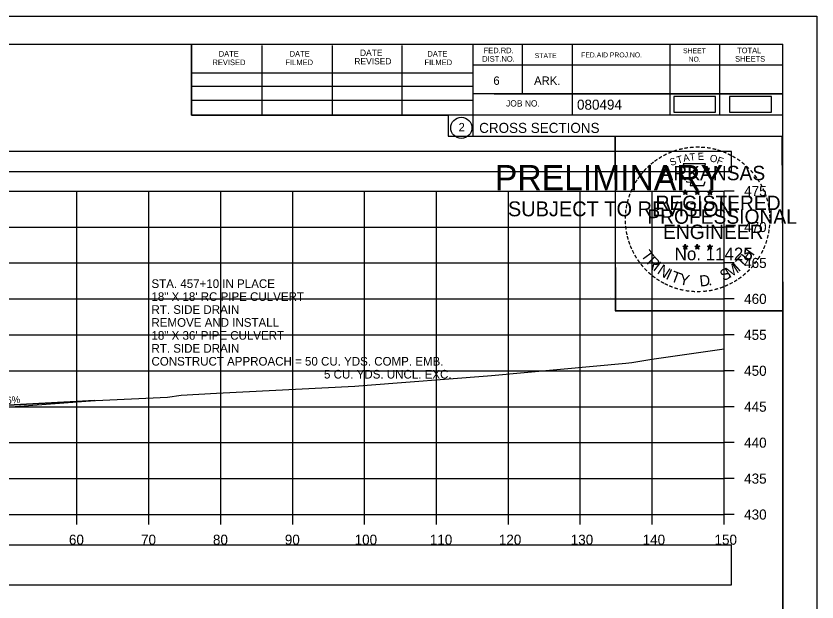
# Model space of a CAD drawing. Extents: x 1376273 to 1384221, y 378927 to 384592.
# Drawn here: x 1384109.4 to 1384220.8, y 380030.3 to 380111.8 of the extents above; entities that cross this region are included whole.
import ezdxf

# ---------------------------------------------------------------- set-up
doc = ezdxf.new("R2010")
doc.units = 0
for name, color, linetype in [('R_Axis', 7, 'Continuous'), ('R_Axis Annot', 7, 'Continuous'), ('R_Border', 7, 'Continuous'), ('R_Border PE', 7, 'Continuous'), ('R_Border Prem', 7, 'Continuous'), ('R_Drive', 7, 'Continuous'), ('R_Exist Surface', 7, 'Continuous'), ('R_Grid', 7, 'Continuous'), ('R_No Plot', 7, 'Continuous'), ('T_Notes', 7, 'Continuous')]:
    doc.layers.add(name, color=color, linetype=linetype)

msp = doc.modelspace()

# ---------------------------------------------------------------- linework, layer by layer
at = {"layer": 'R_Axis'}
for p, q in [((1384207.91, 380042.48), (1384207.91, 380087.48)), ((1384209.31, 380087.48), (1384207.91, 380087.48)), ((1384209.31, 380082.48), (1384207.91, 380082.48)), ((1384209.31, 380077.48), (1384207.91, 380077.48)), ((1384209.31, 380072.48), (1384207.91, 380072.48)), ((1384209.31, 380067.48), (1384207.91, 380067.48)), ((1384209.31, 380062.48), (1384207.91, 380062.48)), ((1384209.31, 380057.48), (1384207.91, 380057.48)), ((1384209.31, 380052.48), (1384207.91, 380052.48)), ((1384209.31, 380047.48), (1384207.91, 380047.48)), ((1383907.91, 380042.48), (1384207.91, 380042.48)), ((1384117.91, 380041.08), (1384117.91, 380042.48)), ((1384127.91, 380041.08), (1384127.91, 380042.48)), ((1384137.91, 380041.08), (1384137.91, 380042.48)), ((1384147.91, 380041.08), (1384147.91, 380042.48)), ((1384157.91, 380041.08), (1384157.91, 380042.48)), ((1384167.91, 380041.08), (1384167.91, 380042.48)), ((1384177.91, 380041.08), (1384177.91, 380042.48)), ((1384187.91, 380041.08), (1384187.91, 380042.48)), ((1384197.91, 380041.08), (1384197.91, 380042.48)), ((1384207.91, 380041.08), (1384207.91, 380042.48)), ((1384209.31, 380042.48), (1384207.91, 380042.48))]:
    msp.add_line(p, q, dxfattribs=at)
at = {"layer": 'R_Axis Annot'}
for points in [[(1383907.13, 380090.19), (1384208.93, 380090.19), (1384208.93, 380093), (1383907.13, 380093)], [(1383907.13, 380032.7), (1384208.93, 380032.7), (1384208.93, 380038.23), (1383907.13, 380038.23)]]:
    msp.add_lwpolyline(points, close=True, dxfattribs=at)
at = {"layer": 'R_Border'}
for p, q in [((1383899.91, 380107.94), (1384216.09, 380107.94)), ((1384133.83, 380098.06), (1384133.83, 380107.94)), ((1384143.69, 380098.06), (1384143.69, 380107.74)), ((1384153.45, 380098.06), (1384153.45, 380107.74)), ((1384163.13, 380098.06), (1384163.13, 380107.74)), ((1384172.99, 380107.94), (1384172.99, 380095.14)), ((1384179.83, 380107.94), (1384179.83, 380101)), ((1384186.77, 380107.94), (1384186.77, 380098.06)), ((1384200.35, 380107.94), (1384200.35, 380098.06)), ((1384207.29, 380107.94), (1384207.29, 380098.06)), ((1384216.09, 379902.48), (1384216.09, 380107.94)), ((1384216.09, 380105), (1384172.99, 380105)), ((1384216.09, 380105.02), (1384216.09, 380105.02)), ((1384133.83, 380103.92), (1384172.99, 380103.92)), ((1384133.83, 380102.06), (1384172.99, 380102.06)), ((1384216.09, 380101), (1384172.99, 380101)), ((1384175.95, 380101), (1384216.09, 380101)), ((1384133.83, 380098.06), (1384133.83, 380100.12)), ((1384133.83, 380100.12), (1384172.99, 380100.12)), ((1384216.09, 380098.06), (1384133.83, 380098.06)), ((1384172.99, 380095.14), (1384216.09, 380095.14))]:
    msp.add_line(p, q, dxfattribs=at)
msp.add_circle((1384171.37, 380096.28), 1.47, dxfattribs=at)
at = {"layer": 'R_Border PE'}
for p, q in [((1384202.17, 380087.4), (1384202.52, 380087.28)), ((1384202.17, 380087.4), (1384202.43, 380087.35)), ((1384202.17, 380087.4), (1384202.41, 380087.27)), ((1384202.52, 380087.65), (1384202.48, 380087.4)), ((1384202.52, 380087.28), (1384202.52, 380087.65)), ((1384202.52, 380087.65), (1384202.57, 380087.4)), ((1384202.87, 380087.4), (1384202.52, 380087.28)), ((1384202.87, 380087.4), (1384202.58, 380087.35)), ((1384202.87, 380087.4), (1384202.66, 380087.29)), ((1384203.84, 380087.4), (1384204.19, 380087.28)), ((1384203.84, 380087.4), (1384204.1, 380087.35)), ((1384203.84, 380087.4), (1384204.08, 380087.27)), ((1384204.19, 380087.65), (1384204.15, 380087.4)), ((1384204.19, 380087.28), (1384204.19, 380087.65)), ((1384204.19, 380087.65), (1384204.24, 380087.4)), ((1384204.54, 380087.4), (1384204.19, 380087.28)), ((1384204.54, 380087.4), (1384204.25, 380087.35)), ((1384204.54, 380087.4), (1384204.33, 380087.29)), ((1384205.61, 380087.38), (1384205.96, 380087.27)), ((1384205.61, 380087.38), (1384205.86, 380087.34)), ((1384205.61, 380087.38), (1384205.84, 380087.26)), ((1384205.96, 380087.64), (1384205.91, 380087.39)), ((1384205.96, 380087.27), (1384205.96, 380087.64)), ((1384205.96, 380087.64), (1384206, 380087.39)), ((1384206.3, 380087.38), (1384205.96, 380087.27)), ((1384206.3, 380087.38), (1384206.02, 380087.33)), ((1384206.3, 380087.38), (1384206.1, 380087.28)), ((1384202.31, 380086.99), (1384202.52, 380087.28)), ((1384202.31, 380086.99), (1384202.43, 380087.23)), ((1384202.31, 380086.99), (1384202.52, 380087.2)), ((1384202.73, 380086.99), (1384202.52, 380087.28)), ((1384202.73, 380086.99), (1384202.52, 380087.2)), ((1384202.73, 380086.99), (1384202.6, 380087.28)), ((1384203.98, 380086.99), (1384204.19, 380087.28)), ((1384203.98, 380086.99), (1384204.1, 380087.23)), ((1384203.98, 380086.99), (1384204.19, 380087.2)), ((1384204.4, 380086.99), (1384204.19, 380087.28)), ((1384204.4, 380086.99), (1384204.19, 380087.2)), ((1384204.4, 380086.99), (1384204.27, 380087.28)), ((1384205.74, 380086.98), (1384205.96, 380087.27)), ((1384205.74, 380086.98), (1384205.87, 380087.22)), ((1384205.74, 380086.98), (1384205.95, 380087.19)), ((1384206.17, 380086.98), (1384205.95, 380087.19)), ((1384206.17, 380086.98), (1384205.96, 380087.27)), ((1384206.17, 380086.98), (1384206.03, 380087.27)), ((1384202.17, 380079.82), (1384202.52, 380079.71)), ((1384202.17, 380079.82), (1384202.42, 380079.78)), ((1384202.17, 380079.82), (1384202.41, 380079.7)), ((1384202.3, 380079.41), (1384202.52, 380079.71)), ((1384202.3, 380079.41), (1384202.43, 380079.66)), ((1384202.3, 380079.41), (1384202.52, 380079.63)), ((1384202.52, 380080.08), (1384202.48, 380079.82)), ((1384202.52, 380079.71), (1384202.52, 380080.08)), ((1384202.52, 380080.08), (1384202.57, 380079.83)), ((1384202.86, 380079.82), (1384202.52, 380079.71)), ((1384202.73, 380079.41), (1384202.52, 380079.71)), ((1384202.73, 380079.41), (1384202.52, 380079.63)), ((1384202.86, 380079.82), (1384202.58, 380079.77)), ((1384202.73, 380079.41), (1384202.59, 380079.71)), ((1384202.86, 380079.82), (1384202.66, 380079.72)), ((1384203.84, 380079.82), (1384204.19, 380079.71)), ((1384203.84, 380079.82), (1384204.09, 380079.78)), ((1384203.84, 380079.82), (1384204.07, 380079.7)), ((1384203.97, 380079.41), (1384204.19, 380079.71)), ((1384203.97, 380079.41), (1384204.1, 380079.66)), ((1384203.97, 380079.41), (1384204.18, 380079.63)), ((1384204.19, 380080.08), (1384204.15, 380079.82)), ((1384204.4, 380079.41), (1384204.18, 380079.63)), ((1384204.19, 380079.71), (1384204.19, 380080.08)), ((1384204.19, 380080.08), (1384204.24, 380079.83)), ((1384204.53, 380079.82), (1384204.19, 380079.71)), ((1384204.4, 380079.41), (1384204.19, 380079.71)), ((1384204.53, 380079.82), (1384204.25, 380079.77)), ((1384204.4, 380079.41), (1384204.26, 380079.71)), ((1384204.53, 380079.82), (1384204.33, 380079.72)), ((1384205.6, 380079.81), (1384205.95, 380079.7)), ((1384205.6, 380079.81), (1384205.86, 380079.77)), ((1384205.6, 380079.81), (1384205.84, 380079.69)), ((1384205.74, 380079.4), (1384205.95, 380079.7)), ((1384205.74, 380079.4), (1384205.86, 380079.65)), ((1384205.74, 380079.4), (1384205.95, 380079.62)), ((1384205.95, 380080.07), (1384205.91, 380079.81)), ((1384205.95, 380079.7), (1384205.95, 380080.07)), ((1384205.95, 380080.07), (1384206, 380079.82)), ((1384206.3, 380079.81), (1384205.95, 380079.7)), ((1384206.17, 380079.4), (1384205.95, 380079.7)), ((1384206.17, 380079.4), (1384205.95, 380079.62)), ((1384206.3, 380079.81), (1384206.01, 380079.76)), ((1384206.17, 380079.4), (1384206.03, 380079.7)), ((1384206.3, 380079.81), (1384206.1, 380079.71))]:
    msp.add_line(p, q, dxfattribs=at)
for points in [[(1384202.21, 380091.27), (1384202.48, 380090.45)], [(1384205.72, 380090.35), (1384205.87, 380090.64), (1384205.18, 380090.61), (1384205.33, 380091.27), (1384202.21, 380091.27)], [(1384202.71, 380088.85), (1384202.71, 380088.76), (1384203.27, 380088.74), (1384203.21, 380088.27), (1384205.08, 380088.27), (1384205.29, 380088.81)], [(1384202.52, 380087.65), (1384202.73, 380086.99), (1384202.17, 380087.4), (1384202.87, 380087.4), (1384202.31, 380086.99), (1384202.52, 380087.65)], [(1384204.19, 380087.65), (1384204.4, 380086.99), (1384203.84, 380087.4), (1384204.54, 380087.4), (1384203.98, 380086.99), (1384204.19, 380087.65)], [(1384205.96, 380087.64), (1384206.17, 380086.98), (1384205.61, 380087.38), (1384206.3, 380087.38), (1384205.74, 380086.98), (1384205.96, 380087.64)], [(1384202.52, 380080.08), (1384202.73, 380079.41), (1384202.17, 380079.82), (1384202.86, 380079.82), (1384202.3, 380079.41), (1384202.52, 380080.08)], [(1384204.19, 380080.08), (1384204.4, 380079.41), (1384203.84, 380079.82), (1384204.53, 380079.82), (1384203.97, 380079.41), (1384204.19, 380080.08)], [(1384205.95, 380080.07), (1384206.17, 380079.4), (1384205.6, 380079.81), (1384206.3, 380079.81), (1384205.74, 380079.4), (1384205.95, 380080.07)]]:
    msp.add_lwpolyline(points, dxfattribs=at)
for centre, radius in [((1384202.52, 380087.28), 0.172), ((1384202.52, 380087.28), 0.145), ((1384202.52, 380087.28), 0.116), ((1384202.52, 380087.28), 0.0991), ((1384202.52, 380087.28), 0.0747), ((1384202.52, 380087.28), 0.0495), ((1384204.19, 380087.28), 0.172), ((1384204.19, 380087.28), 0.145), ((1384204.19, 380087.28), 0.116), ((1384204.19, 380087.28), 0.0991), ((1384204.19, 380087.28), 0.0747), ((1384204.19, 380087.28), 0.0495), ((1384205.95, 380087.27), 0.172), ((1384205.95, 380087.27), 0.145), ((1384205.95, 380087.27), 0.116), ((1384205.95, 380087.27), 0.0991), ((1384205.95, 380087.27), 0.0747), ((1384202.52, 380087.28), 0.0296), ((1384204.19, 380087.28), 0.0296), ((1384205.95, 380087.27), 0.0495), ((1384205.95, 380087.27), 0.0296), ((1384202.52, 380079.71), 0.172), ((1384202.52, 380079.71), 0.145), ((1384202.52, 380079.71), 0.116), ((1384202.52, 380079.71), 0.0991), ((1384202.52, 380079.71), 0.0747), ((1384202.52, 380079.71), 0.0495), ((1384202.52, 380079.71), 0.0296), ((1384204.19, 380079.71), 0.172), ((1384204.19, 380079.71), 0.145), ((1384204.19, 380079.71), 0.116), ((1384204.19, 380079.71), 0.0991), ((1384204.19, 380079.71), 0.0747), ((1384204.19, 380079.71), 0.0495), ((1384204.19, 380079.71), 0.0296), ((1384205.95, 380079.7), 0.172), ((1384205.95, 380079.7), 0.145), ((1384205.95, 380079.7), 0.116), ((1384205.95, 380079.7), 0.0991), ((1384205.95, 380079.7), 0.0747), ((1384205.95, 380079.7), 0.0495), ((1384205.95, 380079.7), 0.0296)]:
    msp.add_circle(centre, radius, dxfattribs=at)
at = {"layer": 'R_Drive'}
msp.add_line((1384094.9, 380056.43), (1384120.4, 380058.36), dxfattribs=at)
for points in [[(1384200.91, 380098.45), (1384206.74, 380098.45), (1384206.74, 380100.64), (1384200.91, 380100.64)], [(1384208.69, 380098.44), (1384214.53, 380098.44), (1384214.53, 380100.63), (1384208.69, 380100.63)]]:
    msp.add_lwpolyline(points, close=True, dxfattribs=at)
at = {"layer": 'R_Exist Surface'}
msp.add_lwpolyline([(1384105.71, 380057.56), (1384113.48, 380057.98), (1384120.48, 380058.36), (1384130.5, 380058.82), (1384132.42, 380059.09), (1384137.31, 380059.36), (1384156.54, 380060.35), (1384158.27, 380060.49), (1384175, 380061.76), (1384175.55, 380061.81), (1384194.24, 380063.54), (1384195.08, 380063.64), (1384197.85, 380064.11), (1384207.91, 380065.54)], dxfattribs=at)
at = {"layer": 'R_Grid'}
for p, q in [((1383907.91, 380087.48), (1384207.91, 380087.48)), ((1384117.91, 380042.48), (1384117.91, 380087.48)), ((1384127.91, 380042.48), (1384127.91, 380087.48)), ((1384137.91, 380042.48), (1384137.91, 380087.48)), ((1384147.91, 380042.48), (1384147.91, 380087.48)), ((1384157.91, 380042.48), (1384157.91, 380087.48)), ((1384167.91, 380042.48), (1384167.91, 380087.48)), ((1384177.91, 380042.48), (1384177.91, 380087.48)), ((1384187.91, 380042.48), (1384187.91, 380087.48)), ((1384197.91, 380042.48), (1384197.91, 380087.48)), ((1384207.91, 380042.48), (1384207.91, 380087.48)), ((1383907.91, 380082.48), (1384207.91, 380082.48)), ((1383907.91, 380077.48), (1384207.91, 380077.48)), ((1383907.91, 380072.48), (1384207.91, 380072.48)), ((1383907.91, 380067.48), (1384207.91, 380067.48)), ((1383907.91, 380062.48), (1384207.91, 380062.48)), ((1383907.91, 380057.48), (1384207.91, 380057.48)), ((1383907.91, 380052.48), (1384207.91, 380052.48)), ((1383907.91, 380047.48), (1384207.91, 380047.48)), ((1383907.91, 380042.48), (1384207.91, 380042.48))]:
    msp.add_line(p, q, dxfattribs=at)
at = {"layer": 'R_No Plot'}
for p, q in [((1383887.51, 380111.83), (1384220.84, 380111.83)), ((1384192.12, 380072.68), (1384192.12, 380072.68))]:
    msp.add_line(p, q, dxfattribs=at)
for points in [[(1383887.5, 380111.83), (1384220.84, 380111.83), (1384220.84, 379898.5), (1383887.5, 379898.5)], [(1384133.83, 380107.94), (1384133.83, 380098.06), (1384169.56, 380098.06), (1384169.56, 380095.14), (1384192.76, 380095.14), (1384192.76, 380070.81), (1384216.09, 380070.81), (1384216.09, 379902.48), (1383899.91, 379902.48), (1383899.91, 380107.94)], [(1384192.76, 380095.14), (1384215.97, 380095.14), (1384216.09, 380070.81), (1384192.88, 380070.81)]]:
    msp.add_lwpolyline(points, close=True, dxfattribs=at)
at = {"layer": 'T_Notes'}
msp.add_line((1384104.24, 380057.14), (1384120.4, 380058.36), dxfattribs=at)
msp.add_lwpolyline([(1384120.4, 380058.36), (1384113.48, 380057.98), (1384105.71, 380057.56), (1384105.48, 380057.55)], dxfattribs=at)

# ---------------------------------------------------------------- texts
at = {"layer": 'R_Axis Annot'}
for s, p in [('475', (1384210.71, 380086.78)), ('470', (1384210.71, 380081.78)), ('465', (1384210.71, 380076.78)), ('460', (1384210.71, 380071.78)), ('455', (1384210.71, 380066.78)), ('450', (1384210.71, 380061.78)), ('445', (1384210.71, 380056.78)), ('440', (1384210.71, 380051.78)), ('435', (1384210.71, 380046.78)), ('430', (1384210.71, 380041.78)), ('60', (1384116.79, 380038.28)), ('70', (1384126.82, 380038.28)), ('80', (1384136.82, 380038.28)), ('90', (1384146.82, 380038.28)), ('100', (1384156.53, 380038.28)), ('110', (1384166.99, 380038.28)), ('120', (1384176.59, 380038.28)), ('130', (1384186.59, 380038.28)), ('140', (1384196.59, 380038.28)), ('150', (1384206.59, 380038.28))]:
    msp.add_text(s, height=1.4, dxfattribs=at).set_placement(p)
at = {"layer": 'R_Border'}
for s, height, p in [('FED.RD.', 0.782, (1384174.47, 380106.66)), ('TOTAL', 0.782, (1384209.73, 380106.66)), ('DATE', 0.782, (1384137.63, 380106.18)), ('DATE', 0.782, (1384147.49, 380106.18)), ('DATE', 0.879, (1384157.27, 380106.28)), ('DATE', 0.782, (1384166.65, 380106.18)), ('DIST.NO.', 0.782, (1384174.27, 380105.48)), ('STATE', 0.684, (1384181.59, 380105.98)), ('FED.AID PROJ.NO.', 0.684, (1384188.05, 380106.08)), ('SHEET', 0.684, (1384202.21, 380106.66)), ('SHEETS', 0.782, (1384209.45, 380105.48)), ('REVISED', 0.782, (1384136.75, 380105)), ('FILMED', 0.782, (1384146.91, 380105)), ('REVISED', 0.879, (1384156.49, 380105.1)), ('FILMED', 0.782, (1384166.25, 380105)), ('NO.', 0.684, (1384202.99, 380105.48)), ('6', 1.17, (1384175.83, 380102.26)), ('ARK.', 1.172, (1384181.49, 380102.26)), ('JOB NO.', 0.879, (1384177.59, 380099.24)), ('080494', 1.4, (1384187.46, 380098.8)), ('2', 1.17, (1384170.99, 380095.79)), ('CROSS SECTIONS', 1.4, (1384173.85, 380095.57))]:
    msp.add_text(s, height=height, rotation=360, dxfattribs=at).set_placement(p)
at = {"layer": 'R_Border PE'}
for s, height, rotation, p in [('-', 1.6, 24.3072, (1384200.33, 380092.13)), ('-', 1.6, 19.1761, (1384200.96, 380092.4)), ('-', 1.6, 13.6301, (1384201.71, 380092.64)), ('-', 1.6, 10.2193, (1384202.39, 380092.8)), ('-', 1.6, 5.8968, (1384203.12, 380092.91)), ('-', 1.6, 0.1862, (1384203.89, 380092.99)), ('-', 1.6, 357.743, (1384204.61, 380092.97)), ('-', 1.6, 352.1617, (1384205.36, 380092.92)), ('-', 1.6, 347.2049, (1384206.08, 380092.8)), ('-', 1.6, 342.3362, (1384206.71, 380092.65)), ('-', 1.6, 337.8551, (1384207.45, 380092.42)), ('-', 1.6, 36.2317, (1384198.52, 380091.05)), ('-', 1.6, 34.0636, (1384199.1, 380091.44)), ('-', 1.6, 28.7918, (1384199.69, 380091.81)), ('S', 1, 21.594, (1384200.57, 380090.95)), ('T', 1, 16.4036, (1384201.48, 380091.28)), ('A', 1, 11.2132, (1384202.31, 380091.53)), ('T', 1, 6.0228, (1384203.16, 380091.7)), ('E', 1, 0.8323, (1384204.26, 380091.81)), ('O', 1, 350.4515, (1384205.87, 380091.6)), ('F', 1, 340.0707, (1384206.82, 380091.37)), ('-', 1.6, 334.1211, (1384208.08, 380092.15)), ('-', 1.6, 329.6409, (1384208.66, 380091.87)), ('-', 1.6, 325.8627, (1384209.3, 380091.51)), ('-', 1.6, 48.423, (1384197.16, 380089.78)), ('-', 1.6, 42.9622, (1384197.61, 380090.25)), ('-', 1.6, 38.9507, (1384198.04, 380090.67)), ('ARKANSAS', 2, 360, (1384199.07, 380088.99)), ('-', 1.6, 320.5297, (1384209.91, 380091.08)), ('-', 1.6, 315.5786, (1384210.51, 380090.6)), ('-', 1.6, 54.2325, (1384196.35, 380088.72)), ('-', 1.6, 50.6142, (1384196.76, 380089.29)), ('-', 1.6, 309.8797, (1384211.08, 380090.05)), ('-', 1.6, 306.6522, (1384211.6, 380089.44)), ('-', 1.6, 62.8713, (1384195.71, 380087.58)), ('-', 1.6, 58.0706, (1384196.02, 380088.2)), ('-', 1.4, 303.6753, (1384212.09, 380088.88)), ('-', 1.6, 299.6684, (1384212.41, 380088.27)), ('-', 1.6, 67.7743, (1384195.45, 380086.97)), ('-', 1.6, 294.6628, (1384212.73, 380087.66)), ('-', 1.6, 75.461, (1384195.03, 380085.63)), ('-', 1.6, 72.3945, (1384195.23, 380086.34)), ('REGISTERED', 2, 360, (1384198.39, 380084.84)), ('DWB', 0.01, 360, (1384202.51, 380087.28)), ('DWB', 0.01, 360, (1384204.18, 380087.28)), ('DWB', 0.01, 360, (1384205.94, 380087.27)), ('-', 1.6, 290.5728, (1384212.99, 380087.08)), ('-', 1.6, 285.1233, (1384213.22, 380086.5)), ('-', 1.6, 81.2013, (1384194.9, 380084.91)), ('-', 1.6, 280.5493, (1384213.42, 380085.76)), ('-', 1.6, 89.0622, (1384194.8, 380083.52)), ('-', 1.6, 85.1863, (1384194.82, 380084.22)), ('PROFESSIONAL', 2, 360, (1384197.24, 380082.93)), ('-', 1.6, 276.5962, (1384213.58, 380084.99)), ('-', 1.6, 274.3301, (1384213.64, 380084.27)), ('-', 1.6, 94.1959, (1384194.83, 380082.8)), ('-', 1.6, 269.9407, (1384213.68, 380083.64)), ('-', 1.6, 98.9479, (1384194.91, 380082.13)), ('-', 1.6, 101.7149, (1384195.04, 380081.4)), ('ENGINEER', 2, 360, (1384199.43, 380080.81)), ('-', 1.6, 260.9953, (1384213.59, 380082.32)), ('-', 1.6, 263.5172, (1384213.66, 380082.97)), ('-', 1.6, 105.4578, (1384195.2, 380080.8)), ('-', 1.6, 252.8681, (1384213.3, 380080.92)), ('-', 1.6, 255.7626, (1384213.48, 380081.64)), ('-', 1.6, 109.0874, (1384195.42, 380080.17)), ('-', 1.6, 114.0643, (1384195.67, 380079.58)), ('No. 11425', 1.757, 360, (1384201.05, 380077.86)), ('DWB', 0.01, 360, (1384202.5, 380079.71)), ('DWB', 0.01, 360, (1384204.17, 380079.71)), ('DWB', 0.01, 360, (1384205.94, 380079.7)), ('H', 1.54, 54.6088, (1384211.4, 380077.58)), ('-', 1.6, 247.8887, (1384213.07, 380080.24)), ('-', 1.6, 115.7289, (1384195.98, 380078.96)), ('-', 1.6, 120.4471, (1384196.33, 380078.37)), ('T', 1.54, 306.0406, (1384196.28, 380078.55)), ('R', 1.54, 314.005, (1384197.04, 380077.5)), ('T', 1.54, 46.6444, (1384210.51, 380076.64)), ('-', 1.6, 239.0712, (1384212.42, 380078.86)), ('-', 1.6, 244.6197, (1384212.81, 380079.62)), ('-', 1.6, 125.8934, (1384196.74, 380077.81)), ('-', 1.6, 130.7181, (1384197.2, 380077.26)), ('I', 1.54, 321.9694, (1384197.94, 380076.57)), ('M', 1.54, 32.6563, (1384208.66, 380075.32)), ('I', 1.54, 42.1136, (1384209.95, 380076.16)), ('-', 1.6, 233.8452, (1384212.02, 380078.21)), ('-', 1.6, 134.2238, (1384197.72, 380076.71)), ('-', 1.6, 138.9338, (1384198.24, 380076.25)), ('N', 1.54, 326.5002, (1384198.51, 380076.1)), ('I', 1.54, 335.3603, (1384199.71, 380075.31)), ('T', 1.54, 339.8912, (1384200.38, 380074.98)), ('S', 1.54, 26.9312, (1384207.82, 380074.91)), ('-', 1.6, 225.7653, (1384211.11, 380077.08)), ('-', 1.6, 231.2538, (1384211.59, 380077.64)), ('-', 1.6, 144.6463, (1384198.8, 380075.84)), ('-', 1.6, 148.0898, (1384199.36, 380075.47)), ('Y', 1.54, 347.8556, (1384201.59, 380074.54)), ('D', 1.54, 6.3969, (1384204.58, 380074.18)), ('-', 1.6, 212.2491, (1384209.5, 380075.71)), ('-', 1.6, 215.7363, (1384210.04, 380076.1)), ('-', 1.6, 221.0851, (1384210.58, 380076.57)), ('-', 1.6, 151.5704, (1384199.94, 380075.15)), ('-', 1.6, 154.6002, (1384200.46, 380074.9)), ('-', 1.6, 158.5612, (1384201.08, 380074.65)), ('-', 1.6, 162.7983, (1384201.77, 380074.43)), ('.', 1.54, 13.7642, (1384205.77, 380074.31)), ('-', 1.6, 195.4743, (1384207.02, 380074.53)), ('-', 1.6, 200.7184, (1384207.7, 380074.77)), ('-', 1.6, 204.2516, (1384208.32, 380075.05)), ('-', 1.6, 207.3568, (1384208.94, 380075.37)), ('-', 1.6, 167.5555, (1384202.49, 380074.27)), ('-', 1.6, 173.1155, (1384203.26, 380074.16)), ('-', 1.6, 176.5183, (1384204.01, 380074.11)), ('-', 1.6, 181.5918, (1384204.75, 380074.13)), ('-', 1.6, 185.8167, (1384205.56, 380074.2)), ('-', 1.6, 191.2858, (1384206.29, 380074.33))]:
    msp.add_text(s, height=height, rotation=rotation, dxfattribs=at).set_placement(p)
at = {"layer": 'R_Border Prem'}
for s, height, p in [('PRELIMINARY', 3.5, (1384176.04, 380087.6)), ('DWB', 0.01, (1384176.78, 380089.45)), ('SUBJECT TO REVISION', 2.0751, (1384177.85, 380083.97))]:
    msp.add_text(s, height=height, rotation=360, dxfattribs=at).set_placement(p)
at = {"layer": 'R_Drive'}
for s, p in [('STA. 457+10 IN PLACE', (1384128.27, 380074)), ('18" X 18\' RC PIPE CULVERT', (1384128.27, 380072.2)), ('RT. SIDE DRAIN', (1384128.27, 380070.4)), ('REMOVE AND INSTALL', (1384128.27, 380068.6)), ('18" X 36\' PIPE CULVERT', (1384128.27, 380066.8)), ('RT. SIDE DRAIN', (1384128.27, 380065)), ('CONSTRUCT APPROACH = 50 CU. YDS. COMP. EMB.', (1384128.27, 380063.2)), ('5 CU. YDS. UNCL. EXC.', (1384152.27, 380061.4))]:
    msp.add_text(s, height=1.2, dxfattribs=at).set_placement(p)
msp.add_text('7.6%', height=1, rotation=4.3311, dxfattribs=at).set_placement((1384107.01, 380057.77))

doc.saveas('drawing.dxf')
